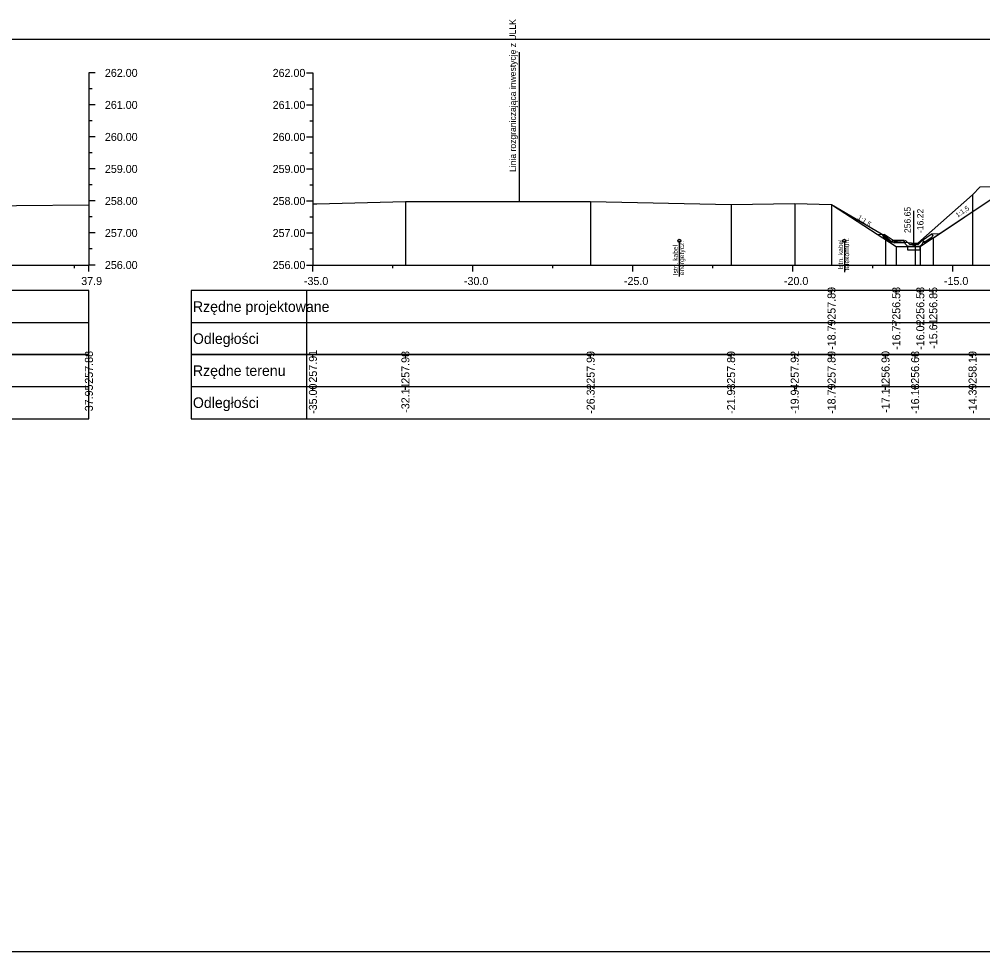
# Model space of a CAD drawing. Extents: x 6516023 to 6560129, y 5513077 to 5529206.
# Drawn here: x 6516441.29 to 6516471.39, y 5514518.16 to 5514547.28 of the extents above; entities that cross this region are included whole.
import ezdxf

# ---------------------------------------------------------------- set-up
doc = ezdxf.new("R2010")
doc.units = 0
for name, color, linetype in [('IR_default', 7, 'Continuous'), ('TOR_PRZEK_P-kable', 7, 'Continuous'), ('TOR_PRZEK_P-odwodnienie', 7, 'Continuous'), ('TOR_PRZEK_P-opisy', 7, 'Continuous'), ('TOR_PRZEK_P-tabelka istniejace', 7, 'Continuous'), ('TOR_PRZEK_P-tabelka projektowane', 7, 'Continuous'), ('TOR_PRZEK_P-teren istniejacy', 7, 'Continuous'), ('TOR_PRZEK_P-uklad odniesienia', 7, 'Continuous'), ('TOR_PRZEK_P-warstwa ochronna II', 7, 'Continuous'), ('TOR_PS_T-granica PKP-projektowana', 7, 'Continuous'), ('TOR_RAMKI-ramka+tabelka 1', 7, 'Continuous')]:
    doc.layers.add(name, color=color, linetype=linetype)

msp = doc.modelspace()

# ---------------------------------------------------------------- linework, layer by layer
at = {"layer": 'IR_default'}
msp.add_lwpolyline([(6516466.669, 5514541.495), (6516468.692, 5514540.185), (6516468.693, 5514540.184), (6516469.442, 5514540.184), (6516469.443, 5514540.184), (6516469.848, 5514540.454), (6516469.848, 5514540.454), (6516469.851, 5514540.456), (6516471.846, 5514541.786)], dxfattribs=at)
at = {"layer": 'TOR_PRZEK_P-kable'}
for p, q in [((6516461.912, 5514540.361), (6516461.912, 5514539.251)), ((6516467.071, 5514540.36), (6516467.071, 5514539.386))]:
    msp.add_line(p, q, dxfattribs=at)
for centre in [(6516461.912, 5514540.361), (6516467.071, 5514540.36)]:
    msp.add_circle(centre, 0.05, dxfattribs=at)
at = {"layer": 'TOR_PRZEK_P-odwodnienie'}
for p, q in [((6516469.243, 5514540.254), (6516469.243, 5514541.298)), ((6516468.552, 5514540.31), (6516468.29, 5514540.484)), ((6516468.596, 5514540.376), (6516468.316, 5514540.563)), ((6516468.596, 5514540.376), (6516468.588, 5514540.364)), ((6516468.942, 5514540.374), (6516468.605, 5514540.374)), ((6516468.936, 5514540.349), (6516468.983, 5514540.373)), ((6516468.942, 5514540.374), (6516468.942, 5514540.359)), ((6516469.103, 5514540.254), (6516468.983, 5514540.373)), ((6516469.383, 5514540.254), (6516469.503, 5514540.373)), ((6516469.503, 5514540.373), (6516469.551, 5514540.349)), ((6516469.508, 5514540.38), (6516469.788, 5514540.567)), ((6516469.508, 5514540.38), (6516469.516, 5514540.368)), ((6516469.552, 5514540.314), (6516469.813, 5514540.488)), ((6516468.563, 5514540.326), (6516468.552, 5514540.31)), ((6516468.942, 5514540.294), (6516468.628, 5514540.294)), ((6516468.942, 5514540.314), (6516468.942, 5514540.294)), ((6516469.053, 5514540.184), (6516469.433, 5514540.184)), ((6516469.103, 5514540.254), (6516469.383, 5514540.254)), ((6516469.541, 5514540.33), (6516469.552, 5514540.314))]:
    msp.add_line(p, q, dxfattribs=at)
for points in [[(6516468.11, 5514540.573), (6516468.316, 5514540.563)], [(6516468.266, 5514540.537), (6516468.316, 5514540.563)], [(6516468.266, 5514540.537), (6516468.29, 5514540.484)], [(6516468.578, 5514540.324), (6516468.605, 5514540.374)], [(6516469.516, 5514540.368), (6516469.551, 5514540.349)], [(6516470.035, 5514540.579), (6516469.788, 5514540.567)], [(6516469.838, 5514540.54), (6516469.788, 5514540.567)], [(6516469.838, 5514540.54), (6516469.813, 5514540.488)], [(6516468.588, 5514540.364), (6516468.553, 5514540.345)], [(6516468.553, 5514540.345), (6516468.563, 5514540.326)], [(6516468.578, 5514540.324), (6516468.628, 5514540.294)], [(6516468.693, 5514540.184), (6516468.693, 5514540.185), (6516468.693, 5514540.184), (6516468.693, 5514540.184), (6516468.693, 5514540.184), (6516468.694, 5514540.184), (6516468.693, 5514540.184), (6516468.694, 5514540.185)], [(6516468.942, 5514540.359), (6516468.923, 5514540.324)], [(6516468.923, 5514540.324), (6516468.942, 5514540.314)], [(6516468.983, 5514540.254), (6516468.936, 5514540.349)], [(6516469.053, 5514540.184), (6516468.983, 5514540.254)], [(6516469.443, 5514540.184), (6516469.043, 5514540.184), (6516469.043, 5514540.084), (6516469.443, 5514540.084), (6516469.443, 5514540.184)], [(6516469.433, 5514540.184), (6516469.503, 5514540.254)], [(6516469.443, 5514540.184), (6516469.443, 5514540.185), (6516469.443, 5514540.184), (6516469.443, 5514540.184), (6516469.443, 5514540.184), (6516469.444, 5514540.184), (6516469.443, 5514540.184), (6516469.444, 5514540.185)], [(6516469.503, 5514540.254), (6516469.551, 5514540.349)], [(6516469.551, 5514540.349), (6516469.541, 5514540.33)]]:
    msp.add_lwpolyline(points, dxfattribs=at)
msp.add_circle((6516469.243, 5514540.254), 0.035, dxfattribs=at)
at = {"layer": 'TOR_PRZEK_P-tabelka istniejace'}
for p, q in [((6516443.463, 5514536.706), (6516443.463, 5514536.806)), ((6516446.663, 5514536.806), (6516446.663, 5514534.806)), ((6516450.263, 5514536.806), (6516450.263, 5514534.806)), ((6516450.463, 5514536.706), (6516450.463, 5514536.806)), ((6516453.353, 5514536.706), (6516453.353, 5514536.806)), ((6516459.142, 5514536.706), (6516459.142, 5514536.806)), ((6516463.531, 5514536.706), (6516463.531, 5514536.806)), ((6516465.519, 5514536.706), (6516465.519, 5514536.806)), ((6516466.669, 5514536.706), (6516466.669, 5514536.806)), ((6516468.356, 5514536.706), (6516468.356, 5514536.806)), ((6516469.282, 5514536.706), (6516469.282, 5514536.806)), ((6516471.076, 5514536.706), (6516471.076, 5514536.806)), ((6516364.663, 5514535.806), (6516443.463, 5514535.806)), ((6516443.463, 5514535.706), (6516443.463, 5514535.806)), ((6516446.663, 5514535.806), (6516520.463, 5514535.806)), ((6516450.463, 5514535.706), (6516450.463, 5514535.806)), ((6516453.353, 5514535.706), (6516453.353, 5514535.806)), ((6516459.142, 5514535.706), (6516459.142, 5514535.806)), ((6516463.531, 5514535.706), (6516463.531, 5514535.806)), ((6516465.519, 5514535.706), (6516465.519, 5514535.806)), ((6516466.669, 5514535.706), (6516466.669, 5514535.806)), ((6516468.356, 5514535.706), (6516468.356, 5514535.806)), ((6516469.282, 5514535.706), (6516469.282, 5514535.806)), ((6516471.076, 5514535.706), (6516471.076, 5514535.806))]:
    msp.add_line(p, q, dxfattribs=at)
for points in [[(6516453.353, 5514541.587), (6516453.353, 5514539.806), (6516453.353, 5514539.676), (6516453.353, 5514539.606)], [(6516459.142, 5514541.594), (6516459.142, 5514539.806), (6516459.142, 5514539.676), (6516459.142, 5514539.606)], [(6516471.076, 5514541.798), (6516471.076, 5514539.806), (6516471.076, 5514539.676), (6516471.076, 5514539.606)], [(6516443.463, 5514541.484), (6516443.463, 5514539.806), (6516443.463, 5514539.676), (6516443.463, 5514539.606)], [(6516450.463, 5514541.518), (6516450.463, 5514539.806), (6516450.463, 5514539.676), (6516450.463, 5514539.606)], [(6516463.531, 5514541.497), (6516463.531, 5514539.806), (6516463.531, 5514539.676), (6516463.531, 5514539.606)], [(6516465.519, 5514541.529), (6516465.519, 5514539.806), (6516465.519, 5514539.676), (6516465.519, 5514539.606)], [(6516466.669, 5514541.495), (6516466.669, 5514539.806), (6516466.669, 5514539.676), (6516466.669, 5514539.606)], [(6516468.356, 5514540.506), (6516468.356, 5514539.806), (6516468.356, 5514539.676), (6516468.356, 5514539.606)], [(6516469.282, 5514540.283), (6516469.282, 5514539.806), (6516469.282, 5514539.676), (6516469.282, 5514539.606)]]:
    msp.add_lwpolyline(points, dxfattribs=at)
for points in [[(6516364.663, 5514536.806), (6516364.663, 5514534.806), (6516443.463, 5514534.806), (6516443.463, 5514536.806)], [(6516446.663, 5514536.806), (6516446.663, 5514534.806), (6516520.463, 5514534.806), (6516520.463, 5514536.806)]]:
    msp.add_lwpolyline(points, close=True, dxfattribs=at)
at = {"layer": 'TOR_PRZEK_P-tabelka projektowane'}
for p, q in [((6516446.663, 5514538.806), (6516446.663, 5514536.806)), ((6516450.263, 5514538.806), (6516450.263, 5514536.806)), ((6516466.669, 5514538.706), (6516466.669, 5514538.806)), ((6516468.693, 5514538.706), (6516468.693, 5514538.806)), ((6516469.443, 5514538.706), (6516469.443, 5514538.806)), ((6516469.848, 5514538.706), (6516469.848, 5514538.806)), ((6516364.663, 5514537.806), (6516443.463, 5514537.806)), ((6516446.663, 5514537.806), (6516520.463, 5514537.806)), ((6516466.669, 5514537.706), (6516466.669, 5514537.806)), ((6516468.693, 5514537.706), (6516468.693, 5514537.806)), ((6516469.443, 5514537.706), (6516469.443, 5514537.806)), ((6516469.848, 5514537.706), (6516469.848, 5514537.806))]:
    msp.add_line(p, q, dxfattribs=at)
for points in [[(6516466.669, 5514541.495), (6516466.669, 5514539.806), (6516466.669, 5514539.676), (6516466.669, 5514539.606)], [(6516469.848, 5514540.454), (6516469.848, 5514539.806), (6516469.848, 5514539.676), (6516469.848, 5514539.606)], [(6516468.693, 5514540.184), (6516468.693, 5514539.806), (6516468.693, 5514539.676), (6516468.693, 5514539.606)], [(6516469.443, 5514540.184), (6516469.443, 5514539.806), (6516469.443, 5514539.676), (6516469.443, 5514539.606)]]:
    msp.add_lwpolyline(points, dxfattribs=at)
for points in [[(6516364.663, 5514538.806), (6516364.663, 5514536.806), (6516443.463, 5514536.806), (6516443.463, 5514538.806)], [(6516446.663, 5514538.806), (6516446.663, 5514536.806), (6516520.463, 5514536.806), (6516520.463, 5514538.806)]]:
    msp.add_lwpolyline(points, close=True, dxfattribs=at)
at = {"layer": 'TOR_PRZEK_P-teren istniejacy'}
for points in [[(6516450.463, 5514541.518), (6516450.586, 5514541.518), (6516453.353, 5514541.587), (6516459.142, 5514541.594), (6516463.531, 5514541.497), (6516465.519, 5514541.529), (6516466.669, 5514541.495), (6516468.356, 5514540.506), (6516468.516, 5514540.362), (6516469.282, 5514540.283), (6516469.366, 5514540.283), (6516471.076, 5514541.798), (6516471.318, 5514542.046), (6516471.713, 5514542.056)], [(6516438.926, 5514541.448), (6516443.463, 5514541.484)]]:
    msp.add_lwpolyline(points, dxfattribs=at)
at = {"layer": 'TOR_PRZEK_P-uklad odniesienia'}
for p, q in [((6516443.463, 5514545.606), (6516443.463, 5514539.606)), ((6516443.663, 5514545.606), (6516443.463, 5514545.606)), ((6516450.263, 5514545.606), (6516450.463, 5514545.606)), ((6516450.463, 5514545.606), (6516450.463, 5514539.606)), ((6516443.563, 5514545.106), (6516443.463, 5514545.106)), ((6516450.363, 5514545.106), (6516450.463, 5514545.106)), ((6516443.663, 5514544.606), (6516443.463, 5514544.606)), ((6516450.263, 5514544.606), (6516450.463, 5514544.606)), ((6516443.563, 5514544.106), (6516443.463, 5514544.106)), ((6516450.363, 5514544.106), (6516450.463, 5514544.106)), ((6516443.663, 5514543.606), (6516443.463, 5514543.606)), ((6516450.263, 5514543.606), (6516450.463, 5514543.606)), ((6516443.563, 5514543.106), (6516443.463, 5514543.106)), ((6516450.363, 5514543.106), (6516450.463, 5514543.106)), ((6516443.663, 5514542.606), (6516443.463, 5514542.606)), ((6516450.263, 5514542.606), (6516450.463, 5514542.606)), ((6516443.563, 5514542.106), (6516443.463, 5514542.106)), ((6516450.363, 5514542.106), (6516450.463, 5514542.106)), ((6516443.663, 5514541.606), (6516443.463, 5514541.606)), ((6516450.263, 5514541.606), (6516450.463, 5514541.606)), ((6516443.563, 5514541.106), (6516443.463, 5514541.106)), ((6516450.363, 5514541.106), (6516450.463, 5514541.106)), ((6516443.663, 5514540.606), (6516443.463, 5514540.606)), ((6516450.263, 5514540.606), (6516450.463, 5514540.606)), ((6516443.563, 5514540.106), (6516443.463, 5514540.106)), ((6516450.363, 5514540.106), (6516450.463, 5514540.106)), ((6516368.463, 5514539.606), (6516443.463, 5514539.606)), ((6516443.013, 5514539.506), (6516443.013, 5514539.606)), ((6516443.463, 5514539.406), (6516443.463, 5514539.606)), ((6516443.663, 5514539.606), (6516443.463, 5514539.606)), ((6516450.263, 5514539.606), (6516450.463, 5514539.606)), ((6516450.463, 5514539.606), (6516520.463, 5514539.606)), ((6516450.463, 5514539.406), (6516450.463, 5514539.606)), ((6516452.963, 5514539.506), (6516452.963, 5514539.606)), ((6516455.463, 5514539.406), (6516455.463, 5514539.606)), ((6516457.963, 5514539.506), (6516457.963, 5514539.606)), ((6516460.463, 5514539.406), (6516460.463, 5514539.606)), ((6516462.963, 5514539.506), (6516462.963, 5514539.606)), ((6516465.463, 5514539.406), (6516465.463, 5514539.606)), ((6516467.963, 5514539.506), (6516467.963, 5514539.606)), ((6516470.463, 5514539.406), (6516470.463, 5514539.606))]:
    msp.add_line(p, q, dxfattribs=at)
at = {"layer": 'TOR_PRZEK_P-warstwa ochronna II'}
msp.add_lwpolyline([(6516466.669, 5514541.495), (6516468.693, 5514540.184), (6516469.443, 5514540.184), (6516469.848, 5514540.454), (6516471.846, 5514541.786), (6516477.167, 5514542.099), (6516477.646, 5514542.418), (6516478.248, 5514542.442), (6516486.213, 5514542.761), (6516487.488, 5514542.812), (6516488.763, 5514542.762), (6516496.657, 5514542.445), (6516497.263, 5514542.421), (6516497.743, 5514542.102), (6516499.563, 5514541.929), (6516501.139, 5514540.878), (6516501.619, 5514540.558), (6516502.019, 5514540.558), (6516503.406, 5514541.483)], dxfattribs=at)
at = {"layer": 'TOR_PS_T-granica PKP-projektowana'}
msp.add_line((6516456.919, 5514541.591), (6516456.919, 5514546.249), dxfattribs=at)
at = {"layer": 'TOR_RAMKI-ramka+tabelka 1'}
msp.add_lwpolyline([(6516362.013, 5514546.656), (6516609.513, 5514546.656), (6516609.513, 5514518.156), (6516362.013, 5514518.156)], close=True, dxfattribs=at)

# ---------------------------------------------------------------- texts
at = {"layer": 'TOR_PRZEK_P-kable'}
for s, height, p in [('telekomun.', 0.15, (6516467.22, 5514539.434)), ('Istn. kabel', 0.14999, (6516461.866, 5514539.287)), ('energetycz.', 0.14999, (6516462.061, 5514539.288)), ('Istn. kabel', 0.14999, (6516467.026, 5514539.462))]:
    msp.add_text(s, height=height, rotation=90.0511, dxfattribs=at).set_placement(p)
at = {"layer": 'TOR_PRZEK_P-odwodnienie'}
for s, p in [('256.65', (6516469.143, 5514540.604)), ('-16.22', (6516469.543, 5514540.604))]:
    msp.add_text(s, height=0.2, rotation=90, dxfattribs=at).set_placement(p)
at = {"layer": 'TOR_PRZEK_P-opisy'}
for rotation, p in [(34.0701, (6516470.608, 5514541.085)), (325.9299, (6516467.466, 5514541.057))]:
    msp.add_text('1:1,5', height=0.15, rotation=rotation, dxfattribs=at).set_placement(p)
at = {"layer": 'TOR_PRZEK_P-tabelka istniejace'}
for s, p in [('257.88', (6516443.588, 5514535.898)), ('257.91', (6516450.588, 5514535.933)), ('257.98', (6516453.478, 5514535.898)), ('257.99', (6516459.267, 5514535.898)), ('257.89', (6516463.656, 5514535.898)), ('257.92', (6516465.644, 5514535.9)), ('257.89', (6516466.794, 5514535.898)), ('256.90', (6516468.481, 5514535.898)), ('256.68', (6516469.407, 5514535.898)), ('258.19', (6516471.201, 5514535.898)), ('37.95', (6516443.588, 5514535.037)), ('-35.00', (6516450.588, 5514534.955)), ('-32.11', (6516453.478, 5514534.989)), ('-26.32', (6516459.267, 5514534.956)), ('-21.93', (6516463.656, 5514534.954)), ('-19.94', (6516465.644, 5514534.955)), ('-18.79', (6516466.794, 5514534.955)), ('-17.11', (6516468.481, 5514534.989)), ('-16.18', (6516469.407, 5514534.954)), ('-14.39', (6516471.201, 5514534.955))]:
    msp.add_text(s, height=0.25, rotation=90, dxfattribs=at).set_placement(p)
for s, p in [('Rzędne terenu', (6516446.713, 5514536.141)), ('Odległości', (6516446.713, 5514535.141))]:
    msp.add_text(s, height=0.33, dxfattribs=at).set_placement(p)
at = {"layer": 'TOR_PRZEK_P-tabelka projektowane'}
for s, p in [('257.89', (6516466.794, 5514537.898)), ('256.58', (6516468.818, 5514537.898)), ('256.58', (6516469.568, 5514537.898)), ('256.85', (6516469.973, 5514537.897)), ('-18.79', (6516466.794, 5514536.955)), ('-16.77', (6516468.818, 5514536.955)), ('-16.02', (6516469.568, 5514536.956)), ('-15.61', (6516469.973, 5514536.989))]:
    msp.add_text(s, height=0.25, rotation=90, dxfattribs=at).set_placement(p)
for s, p in [('Rzędne projektowane', (6516446.713, 5514538.141)), ('Odległości', (6516446.713, 5514537.141))]:
    msp.add_text(s, height=0.33, dxfattribs=at).set_placement(p)
at = {"layer": 'TOR_PRZEK_P-uklad odniesienia'}
for s, height, p in [('262.00', 0.25, (6516443.963, 5514545.481)), ('262.00', 0.25, (6516449.205, 5514545.481)), ('261.00', 0.25, (6516443.963, 5514544.481)), ('261.00', 0.25, (6516449.205, 5514544.481)), ('260.00', 0.25, (6516443.963, 5514543.481)), ('260.00', 0.25, (6516449.205, 5514543.481)), ('259.00', 0.25, (6516443.963, 5514542.481)), ('259.00', 0.25, (6516449.205, 5514542.481)), ('258.00', 0.25, (6516443.963, 5514541.481)), ('258.00', 0.25, (6516449.205, 5514541.481)), ('257.00', 0.25, (6516443.963, 5514540.481)), ('257.00', 0.25, (6516449.205, 5514540.481)), ('256.00', 0.25, (6516443.963, 5514539.481)), ('256.00', 0.25, (6516449.205, 5514539.481)), ('-', 0.0001, (6516450.463, 5514539.606)), ('37.9', 0.25, (6516443.224, 5514538.981)), ('-35.0', 0.25, (6516450.182, 5514538.981)), ('-30.0', 0.25, (6516455.182, 5514538.981)), ('-25.0', 0.25, (6516460.182, 5514538.981)), ('-20.0', 0.25, (6516465.182, 5514538.981)), ('-15.0', 0.25, (6516470.182, 5514538.981))]:
    msp.add_text(s, height=height, dxfattribs=at).set_placement(p)
at = {"layer": 'TOR_PS_T-granica PKP-projektowana'}
msp.add_text('Linia rozgraniczająca inwestycję z ULLK', height=0.2, rotation=90.0511, dxfattribs=at).set_placement((6516456.809, 5514542.513))

doc.saveas('drawing.dxf')
